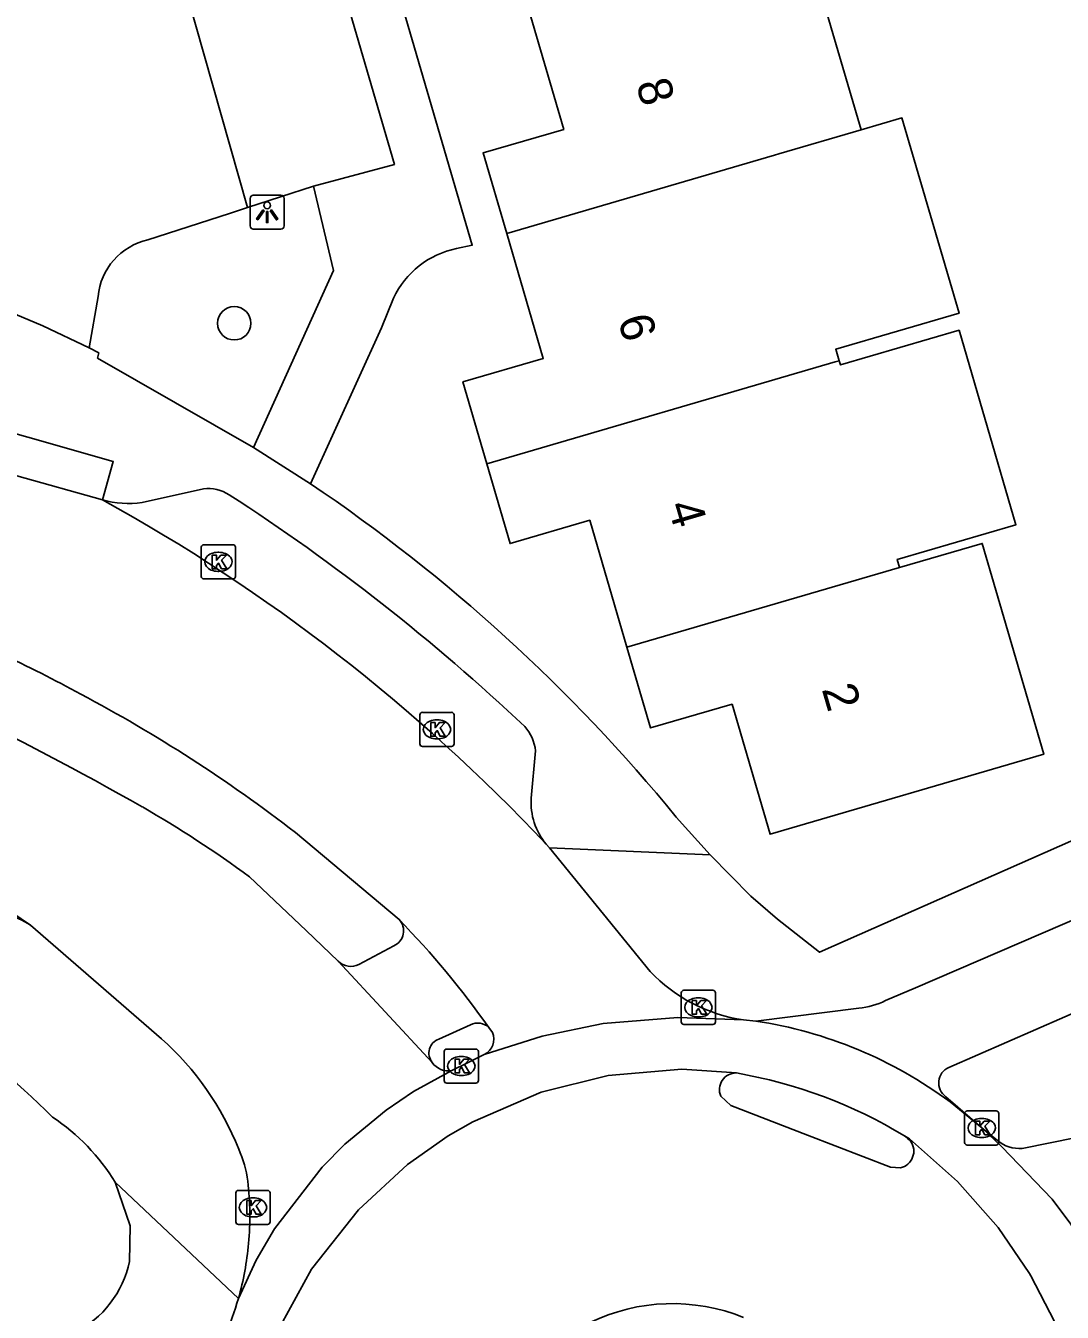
# Model space of a CAD drawing. Extents: x 158087 to 159494, y 382905 to 383981.
# Drawn here: x 158950.15 to 158980.5, y 383248.51 to 383286.19 of the extents above; entities that cross this region are included whole.
import ezdxf

# ---------------------------------------------------------------- set-up
doc = ezdxf.new("R2010")
doc.units = 0
for name, color, linetype in [('IMGEO_Boom', 7, 'Continuous'), ('IMGEO_Fietspad_gesloten', 7, 'Continuous'), ('IMGEO_Kolk', 7, 'Continuous'), ('IMGEO_Lichtpunt', 7, 'Continuous'), ('IMGEO_Pand', 7, 'Continuous'), ('IMGEO_Pand_nummerreeks', 7, 'Continuous'), ('IMGEO_Parkeervlak_open', 7, 'Continuous'), ('IMGEO_Rijbaan_lokaal_gesloten', 7, 'Continuous'), ('IMGEO_Rijbaan_lokaal_open', 7, 'Continuous'), ('IMGEO_Voetpad_open', 7, 'Continuous')]:
    doc.layers.add(name, color=color, linetype=linetype)

msp = doc.modelspace()

# ---------------------------------------------------------------- linework, layer by layer
at = {"layer": 'IMGEO_Boom'}
msp.add_circle((158956.255, 383277.477), 0.489, dxfattribs=at)
at = {"layer": 'IMGEO_Fietspad_gesloten'}
for points in [[(158975.327, 383257.641), (158976.201, 383258.014), (158988.479, 383263.309), (158992.867, 383265.076), (158997.265, 383266.818), (159001.672, 383268.534), (159005.395, 383269.952), (159009.122, 383271.358), (159012.854, 383272.752), (159018.421, 383274.644), (159024.026, 383276.423), (159029.665, 383278.087), (159033.955, 383279.18), (159038.259, 383280.214), (159042.577, 383281.192), (159047.777, 383282.332), (159052.986, 383283.43), (159058.204, 383284.486), (159081.026, 383289.212), (159088.622, 383290.803), (159103.06, 383293.763), (159128.725, 383299.057), (159139.799, 383301.576), (159148.667, 383303.683)], [(158977.177, 383255.684), (158985.673, 383259.393), (158986.798, 383259.908)], [(158971.524, 383257.038), (158974.541, 383257.416)], [(158978.14, 383253.908), (158977.092, 383254.825)]]:
    msp.add_lwpolyline(points, dxfattribs=at)
for centre, radius, start, end in [((158974.32, 383259.672), 2.267, 275.587, 296.3615), ((158977.376, 383255.231), 0.495, 113.6529, 235.0448)]:
    msp.add_arc(centre, radius, start, end, dxfattribs=at)
at = {"layer": 'IMGEO_Kolk'}
for p, q in [((158955.366, 383270.99), (158956.218, 383270.99)), ((158955.291, 383270.064), (158955.291, 383270.916)), ((158955.779, 383270.77), (158955.804, 383270.77)), ((158956.292, 383270.916), (158956.292, 383270.064)), ((158955.802, 383270.21), (158955.777, 383270.21)), ((158956.218, 383269.99), (158955.366, 383269.99)), ((158961.765, 383266.082), (158962.617, 383266.082)), ((158961.69, 383265.156), (158961.69, 383266.008)), ((158962.178, 383265.862), (158962.203, 383265.862)), ((158962.691, 383266.008), (158962.691, 383265.156)), ((158962.201, 383265.302), (158962.176, 383265.302)), ((158962.617, 383265.082), (158961.765, 383265.082)), ((158969.344, 383257.014), (158969.344, 383257.866)), ((158969.419, 383257.94), (158970.271, 383257.94)), ((158970.345, 383257.866), (158970.345, 383257.014)), ((158969.832, 383257.72), (158969.857, 383257.72)), ((158969.855, 383257.16), (158969.83, 383257.16)), ((158970.271, 383256.94), (158969.419, 383256.94)), ((158962.403, 383255.295), (158962.403, 383256.147)), ((158962.478, 383256.221), (158963.33, 383256.221)), ((158962.891, 383256.001), (158962.916, 383256.001)), ((158963.404, 383256.147), (158963.404, 383255.295)), ((158963.33, 383255.221), (158962.478, 383255.221)), ((158962.914, 383255.441), (158962.889, 383255.441)), ((158977.715, 383254.408), (158978.567, 383254.408)), ((158977.64, 383253.482), (158977.64, 383254.334)), ((158978.128, 383254.188), (158978.153, 383254.188)), ((158978.641, 383254.334), (158978.641, 383253.482)), ((158978.151, 383253.628), (158978.126, 383253.628)), ((158978.567, 383253.408), (158977.715, 383253.408)), ((158956.303, 383251.155), (158956.303, 383252.007)), ((158956.378, 383252.081), (158957.23, 383252.081)), ((158956.791, 383251.861), (158956.816, 383251.861)), ((158957.304, 383252.007), (158957.304, 383251.155)), ((158957.23, 383251.081), (158956.378, 383251.081)), ((158956.814, 383251.301), (158956.789, 383251.301))]:
    msp.add_line(p, q, dxfattribs=at)
for points in [[(158955.366, 383270.99), (158956.218, 383270.99)], [(158955.291, 383270.064), (158955.291, 383270.916)], [(158955.612, 383270.69), (158955.735, 383270.69), (158955.735, 383270.539), (158955.865, 383270.69), (158956.029, 383270.69), (158955.883, 383270.539), (158956.036, 383270.29), (158955.884, 383270.29), (158955.799, 383270.454), (158955.735, 383270.387), (158955.735, 383270.29), (158955.612, 383270.29), (158955.612, 383270.69)], [(158956.292, 383270.916), (158956.292, 383270.064)], [(158956.218, 383269.99), (158955.366, 383269.99)], [(158961.765, 383266.082), (158962.617, 383266.082)], [(158961.69, 383265.156), (158961.69, 383266.008)], [(158962.011, 383265.782), (158962.134, 383265.782), (158962.134, 383265.631), (158962.264, 383265.782), (158962.428, 383265.782), (158962.282, 383265.631), (158962.435, 383265.382), (158962.283, 383265.382), (158962.198, 383265.546), (158962.134, 383265.479), (158962.134, 383265.382), (158962.011, 383265.382), (158962.011, 383265.782)], [(158962.691, 383266.008), (158962.691, 383265.156)], [(158962.617, 383265.082), (158961.765, 383265.082)], [(158969.344, 383257.014), (158969.344, 383257.866)], [(158969.419, 383257.94), (158970.271, 383257.94)], [(158970.345, 383257.866), (158970.345, 383257.014)], [(158969.665, 383257.64), (158969.788, 383257.64), (158969.788, 383257.489), (158969.918, 383257.64), (158970.082, 383257.64), (158969.936, 383257.489), (158970.089, 383257.24), (158969.937, 383257.24), (158969.852, 383257.404), (158969.788, 383257.337), (158969.788, 383257.24), (158969.665, 383257.24), (158969.665, 383257.64)], [(158970.271, 383256.94), (158969.419, 383256.94)], [(158962.403, 383255.295), (158962.403, 383256.147)], [(158962.478, 383256.221), (158963.33, 383256.221)], [(158962.724, 383255.921), (158962.847, 383255.921), (158962.847, 383255.77), (158962.977, 383255.921), (158963.141, 383255.921), (158962.995, 383255.77), (158963.148, 383255.521), (158962.996, 383255.521), (158962.911, 383255.685), (158962.847, 383255.618), (158962.847, 383255.521), (158962.724, 383255.521), (158962.724, 383255.921)], [(158963.404, 383256.147), (158963.404, 383255.295)], [(158963.33, 383255.221), (158962.478, 383255.221)], [(158977.715, 383254.408), (158978.567, 383254.408)], [(158977.64, 383253.482), (158977.64, 383254.334)], [(158977.961, 383254.108), (158978.084, 383254.108), (158978.084, 383253.957), (158978.214, 383254.108), (158978.378, 383254.108), (158978.232, 383253.957), (158978.385, 383253.708), (158978.233, 383253.708), (158978.148, 383253.872), (158978.084, 383253.805), (158978.084, 383253.708), (158977.961, 383253.708), (158977.961, 383254.108)], [(158978.641, 383254.334), (158978.641, 383253.482)], [(158978.567, 383253.408), (158977.715, 383253.408)], [(158956.303, 383251.155), (158956.303, 383252.007)], [(158956.378, 383252.081), (158957.23, 383252.081)], [(158956.624, 383251.781), (158956.747, 383251.781), (158956.747, 383251.63), (158956.877, 383251.781), (158957.041, 383251.781), (158956.895, 383251.63), (158957.048, 383251.381), (158956.896, 383251.381), (158956.811, 383251.545), (158956.747, 383251.478), (158956.747, 383251.381), (158956.624, 383251.381), (158956.624, 383251.781)], [(158957.304, 383252.007), (158957.304, 383251.155)], [(158957.23, 383251.081), (158956.378, 383251.081)]]:
    msp.add_lwpolyline(points, dxfattribs=at)
for centre, start, end in [((158955.368, 383270.914), 91.552, 178.448), ((158955.368, 383270.914), 91.552, 178.448), ((158956.216, 383270.914), 1.552, 88.448), ((158956.216, 383270.914), 1.552, 88.448), ((158955.368, 383270.066), 181.552, 268.448), ((158955.368, 383270.066), 181.552, 268.448), ((158956.216, 383270.066), 271.552, 358.448), ((158956.216, 383270.066), 271.552, 358.448), ((158961.767, 383266.006), 91.552, 178.448), ((158961.767, 383266.006), 91.552, 178.448), ((158962.615, 383266.006), 1.552, 88.448), ((158962.615, 383266.006), 1.552, 88.448), ((158961.767, 383265.158), 181.552, 268.448), ((158961.767, 383265.158), 181.552, 268.448), ((158962.615, 383265.158), 271.552, 358.448), ((158962.615, 383265.158), 271.552, 358.448), ((158969.421, 383257.864), 91.552, 178.448), ((158969.421, 383257.864), 91.552, 178.448), ((158970.269, 383257.864), 1.552, 88.448), ((158970.269, 383257.864), 1.552, 88.448), ((158969.421, 383257.016), 181.552, 268.448), ((158969.421, 383257.016), 181.552, 268.448), ((158970.269, 383257.016), 271.552, 358.448), ((158970.269, 383257.016), 271.552, 358.448), ((158962.48, 383256.145), 91.552, 178.448), ((158962.48, 383256.145), 91.552, 178.448), ((158963.328, 383256.145), 1.552, 88.448), ((158963.328, 383256.145), 1.552, 88.448), ((158962.48, 383255.297), 181.552, 268.448), ((158962.48, 383255.297), 181.552, 268.448), ((158963.328, 383255.297), 271.552, 358.448), ((158963.328, 383255.297), 271.552, 358.448), ((158977.717, 383254.332), 91.552, 178.448), ((158977.717, 383254.332), 91.552, 178.448), ((158978.565, 383254.332), 1.552, 88.448), ((158978.565, 383254.332), 1.552, 88.448), ((158977.717, 383253.484), 181.552, 268.448), ((158977.717, 383253.484), 181.552, 268.448), ((158978.565, 383253.484), 271.552, 358.448), ((158978.565, 383253.484), 271.552, 358.448), ((158956.38, 383252.005), 91.552, 178.448), ((158956.38, 383252.005), 91.552, 178.448), ((158957.228, 383252.005), 1.552, 88.448), ((158957.228, 383252.005), 1.552, 88.448), ((158956.38, 383251.157), 181.552, 268.448), ((158956.38, 383251.157), 181.552, 268.448), ((158957.228, 383251.157), 271.552, 358.448), ((158957.228, 383251.157), 271.552, 358.448)]:
    msp.add_arc(centre, 0.0765, start, end, dxfattribs=at)
for centre, major_axis, ratio, start_param, end_param in [((158955.778, 383270.49), (-0.387, 0.002), 0.722429, 4.712389, 7.853982), ((158955.803, 383270.49), (-0.39, 0.002), 0.717154, 1.570796, 4.712389), ((158962.177, 383265.582), (-0.387, 0.002), 0.722429, 4.712389, 7.853982), ((158962.202, 383265.582), (-0.39, 0.002), 0.717154, 1.570796, 4.712389), ((158969.831, 383257.44), (-0.387, 0.002), 0.722429, 4.712389, 7.853982), ((158969.856, 383257.44), (-0.39, 0.002), 0.717154, 1.570796, 4.712389), ((158962.89, 383255.721), (-0.387, 0.002), 0.722429, 4.712389, 7.853982), ((158962.915, 383255.721), (-0.39, 0.002), 0.717154, 1.570796, 4.712389), ((158978.127, 383253.908), (-0.387, 0.002), 0.722429, 4.712389, 7.853982), ((158978.152, 383253.908), (-0.39, 0.002), 0.717154, 1.570796, 4.712389), ((158956.79, 383251.581), (-0.387, 0.002), 0.722429, 4.712389, 7.853982), ((158956.815, 383251.581), (-0.39, 0.002), 0.717154, 1.570796, 4.712389)]:
    msp.add_ellipse(centre, major_axis=major_axis, ratio=ratio, start_param=start_param, end_param=end_param, dxfattribs=at)
at = {"layer": 'IMGEO_Lichtpunt'}
for p, q in [((158956.72, 383281.134), (158956.72, 383280.327)), ((158956.72, 383281.134), (158956.72, 383280.327)), ((158957.622, 383281.229), (158956.814, 383281.229)), ((158957.622, 383281.229), (158956.814, 383281.229)), ((158957.716, 383280.327), (158957.716, 383281.134)), ((158957.716, 383280.327), (158957.716, 383281.134)), ((158956.814, 383280.233), (158957.622, 383280.233)), ((158956.814, 383280.233), (158957.622, 383280.233))]:
    msp.add_line(p, q, dxfattribs=at)
for points in [[(158957.094, 383280.798), (158957.133, 383280.77), (158956.945, 383280.508), (158956.907, 383280.535), (158957.094, 383280.798)], [(158957.306, 383280.77), (158957.344, 383280.797), (158957.531, 383280.535), (158957.492, 383280.507), (158957.306, 383280.77)], [(158957.196, 383280.75), (158957.243, 383280.75), (158957.243, 383280.428), (158957.196, 383280.428), (158957.196, 383280.75)]]:
    msp.add_lwpolyline(points, dxfattribs=at)
msp.add_circle((158957.219, 383280.932), 0.0994, dxfattribs=at)
for centre, start, end in [((158956.814, 383281.134), 90, 180), ((158956.814, 383281.134), 90, 180), ((158957.622, 383281.134), 0, 90), ((158957.622, 383281.134), 0, 90), ((158956.814, 383280.327), 180, 270), ((158956.814, 383280.327), 180, 270), ((158957.622, 383280.327), 270, 0), ((158957.622, 383280.327), 270, 360)]:
    msp.add_arc(centre, 0.0946, start, end, dxfattribs=at)
at = {"layer": 'IMGEO_Pand'}
for points in [[(158972.838, 383289.197), (158974.607, 383283.141)], [(158964.232, 383280.108), (158963.542, 383282.468), (158965.904, 383283.158), (158964.824, 383286.856)], [(158973.967, 383276.379), (158973.868, 383276.717), (158977.476, 383277.771), (158975.805, 383283.491), (158974.607, 383283.141)], [(158974.607, 383283.141), (158972.197, 383282.437), (158972.069, 383282.399), (158964.232, 383280.108)], [(158964.232, 383280.108), (158965.302, 383276.446), (158962.949, 383275.758), (158963.649, 383273.363)], [(158975.737, 383270.322), (158975.667, 383270.56), (158979.143, 383271.575), (158977.478, 383277.274), (158974.002, 383276.258), (158973.967, 383276.379)], [(158973.967, 383276.379), (158973.847, 383276.344), (158963.649, 383273.363)], [(158963.649, 383273.363), (158964.333, 383271.025), (158966.664, 383271.707), (158967.751, 383267.988)], [(158975.737, 383270.322), (158978.156, 383271.029), (158978.557, 383269.656), (158979.959, 383264.856), (158971.943, 383262.513), (158970.83, 383266.321), (158968.442, 383265.624), (158967.751, 383267.988)], [(158967.751, 383267.988), (158975.737, 383270.322)]]:
    msp.add_lwpolyline(points, dxfattribs=at)
at = {"layer": 'IMGEO_Parkeervlak_open'}
msp.add_lwpolyline([(158956.645, 383280.866), (158958.571, 383281.49)], dxfattribs=at)
at = {"layer": 'IMGEO_Rijbaan_lokaal_gesloten'}
for points in [[(158952.399, 383272.308), (158944.862, 383274.414)], [(158958.05, 383262.559), (158961.086, 383260.012)], [(158965.388, 383262.217), (158965.488, 383262.11)], [(158965.488, 383262.11), (158968.434, 383258.496)], [(158959.302, 383258.792), (158958.36, 383259.693), (158956.701, 383261.266)], [(158954.127, 383256.523), (158950.288, 383259.846)], [(158962.052, 383255.829), (158959.302, 383258.792)], [(158963.577, 383256.063), (158965.272, 383256.597), (158967.055, 383256.964), (158969.247, 383257.147), (158971.166, 383257.075)], [(158971.166, 383257.075), (158971.524, 383257.038)], [(158963.714, 383256.849), (158963.815, 383256.706)], [(158963.577, 383256.063), (158963.081, 383255.818), (158962.629, 383255.594)], [(158956.377, 383248.915), (158956.896, 383250.032), (158957.433, 383250.959), (158958.827, 383252.761), (158959.489, 383253.433), (158960.699, 383254.431), (158961.501, 383254.978), (158962.629, 383255.594)], [(158957.619, 383248.13), (158958.52, 383249.769), (158959.889, 383251.513), (158961.328, 383252.84), (158962.516, 383253.679), (158963.238, 383254.092), (158965.244, 383254.959), (158967.204, 383255.448), (158969.36, 383255.627), (158970.956, 383255.519)], [(158987.981, 383255.787), (158986.678, 383255.331), (158985.372, 383254.882), (158984.063, 383254.441), (158982.498, 383254.005), (158980.917, 383253.628), (158979.324, 383253.311)], [(158970.499, 383254.838), (158970.793, 383254.567), (158973.043, 383253.701), (158975.474, 383252.764), (158975.758, 383252.742)], [(158977.212, 383254.671), (158978.14, 383253.908)], [(158975.876, 383253.676), (158976.023, 383253.594), (158977.434, 383252.34), (158978.623, 383250.995), (158979.544, 383249.642), (158979.577, 383249.58), (158980.273, 383248.244), (158980.826, 383246.816), (158981.258, 383245.137), (158981.494, 383243.103), (158981.481, 383241.829)], [(158982.96, 383245.258), (158982.79, 383245.889), (158982.378, 383247.736), (158981.947, 383248.914), (158981.418, 383250.009), (158980.752, 383251.092), (158980.199, 383251.826), (158978.728, 383253.36), (158978.14, 383253.908)], [(158978.601, 383253.544), (158978.14, 383253.908)]]:
    msp.add_lwpolyline(points, dxfattribs=at)
for centre, radius, start, end in [((158906.245, 383180.279), 95.568, 60.32178, 75.47946), ((158926.814, 383225.97), 52.932, 43.2185, 61.0951), ((158915.329, 383209.947), 60.927, 54.98499, 74.72402), ((158926.513, 383219.723), 53.259, 61.6971, 67.3631), ((158931.058, 383227.631), 44.142, 52.3036, 62.0244), ((158937.281, 383234.904), 32.743, 53.6216, 60.178), ((158941.318, 383240.914), 27.486, 35.4317, 44.0118), ((158971.819, 383261.668), 4.639, 223.1342, 261.905), ((158969.64, 383244.493), 12.686, 53.3522, 81.4595), ((158963.364, 383256.507), 0.493, 295.618, 23.7589), ((158948.404, 383250.121), 8.587, 21.6574, 48.2052), ((158962.51, 383256.127), 0.546, 213.0529, 282.6271), ((158970.95, 383255.029), 0.49, 89.2711, 203), ((158968.584, 383241.698), 14.023, 58.6676, 80.2612), ((158975.306, 383252.827), 1.022, 42.6656, 56.1318), ((158953.178, 383251.867), 3.509, 7.9067, 23.9197), ((158975.653, 383253.229), 0.499, 282.187, 35.6393), ((158979.243, 383254.298), 0.991, 229.591, 274.684), ((158947.829, 383251.331), 8.882, 354.7937, 6.5876), ((158947.794, 383251.336), 8.918, 344.2465, 354.7807), ((158947.568, 383251.432), 9.162, 336.6781, 344.0535), ((158969.087, 383243.221), 5.543, 67.9605, 115.8595)]:
    msp.add_arc(centre, radius, start, end, dxfattribs=at)
at = {"layer": 'IMGEO_Rijbaan_lokaal_open'}
for points in [[(158956.645, 383280.866), (158954.104, 383289.814), (158958.354, 383291.021)], [(158953.728, 383279.921), (158956.116, 383280.695), (158956.645, 383280.866)], [(158952.012, 383276.755), (158950.654, 383277.399), (158947.842, 383278.581)], [(158952.012, 383276.755), (158952.269, 383278.261)]]:
    msp.add_lwpolyline(points, dxfattribs=at)
msp.add_arc((158954.136, 383278.091), 1.875, 102.5696, 174.8049, dxfattribs=at)
at = {"layer": 'IMGEO_Voetpad_open'}
for points in [[(158962.765, 383279.664), (158963.226, 383279.762), (158955.822, 383305.1), (158962.84, 383307.176)], [(158958.354, 383291.021), (158960.944, 383282.132), (158958.571, 383281.49)], [(158958.571, 383281.49), (158959.157, 383279.026), (158956.815, 383273.844)], [(158958.485, 383272.779), (158960.571, 383277.348), (158960.921, 383278.21)], [(158956.815, 383273.844), (158952.251, 383276.459), (158952.291, 383276.609), (158952.012, 383276.755)], [(158944.862, 383274.414), (158945.135, 383275.585), (158952.713, 383273.426), (158952.399, 383272.308)], [(158956.815, 383273.844), (158958.485, 383272.779)], [(158953.556, 383272.228), (158955.352, 383272.627)], [(158991.043, 383266.586), (158984.683, 383264.047), (158973.394, 383259.056), (158972.16, 383260.029), (158971.382, 383260.697), (158970.193, 383261.907)], [(158965.079, 383264.956), (158964.953, 383263.57)], [(158969.199, 383263.015), (158970.193, 383261.907)], [(158970.193, 383261.907), (158965.488, 383262.11)], [(158959.907, 383258.697), (158960.929, 383259.246)], [(158963.172, 383256.933), (158962.247, 383256.514)], [(158953.186, 383250), (158953.212, 383251.043), (158952.773, 383252.319)], [(158952.773, 383252.319), (158956.377, 383248.915)]]:
    msp.add_lwpolyline(points, dxfattribs=at)
for centre, radius, start, end in [((158963.253, 383277.149), 2.562, 100.9806, 155.5311), ((158955.495, 383271.499), 1.137, 57.3112, 97.2308), ((158930.515, 383231.328), 50.005, 39.3222, 55.9901), ((158953.162, 383274.935), 2.736, 253.8072, 278.282), ((158923.161, 383221.566), 60.625, 46.66812, 57.07944), ((158963.787, 383264.804), 1.301, 6.7182, 41.3869), ((158966.844, 383263.432), 1.896, 175.8122, 219.8338), ((158948.992, 383257.932), 2.312, 55.8989, 93.9642), ((158960.73, 383259.686), 0.483, 294.3368, 42.4973), ((158930.205, 383233.082), 29.615, 45.5681, 63.1773), ((158959.672, 383259.176), 0.534, 226.06, 296.092), ((158963.384, 383256.512), 0.471, 45.6215, 116.7591), ((158962.393, 383256.102), 0.437, 109.5654, 218.6543), ((158947.434, 383249.024), 6.273, 31.6783, 56.0583), ((158950.26, 383250.596), 2.986, 296.2584, 348.4848)]:
    msp.add_arc(centre, radius, start, end, dxfattribs=at)

# ---------------------------------------------------------------- texts
at = {"layer": 'IMGEO_Pand_nummerreeks'}
for s, rotation, p in [('8', 286.2661, (158968.01, 383284.49)), ('6', 286.2833, (158967.478, 383277.587)), ('4', 286.3004, (158968.938, 383272.141)), ('2', 286.2947, (158973.452, 383266.764))]:
    msp.add_text(s, height=1, rotation=rotation, dxfattribs=at).set_placement(p)

doc.saveas('drawing.dxf')
